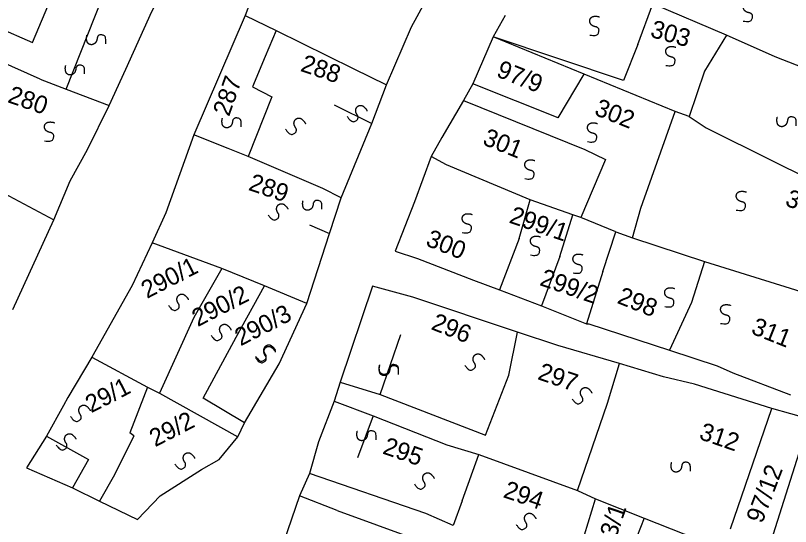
# Model space of a CAD drawing. Extents: x -581999 to -572728, y -1219553 to -1212032.
# Drawn here: x -577893.2 to -577805.6, y -1215831.3 to -1215773.5 of the extents above; entities that cross this region are included whole.
import ezdxf

# ---------------------------------------------------------------- set-up
doc = ezdxf.new("R2010")
doc.units = 0
for name, color, linetype in [('Vrstva 1', 7, 'Continuous'), ('Vrstva 2', 7, 'Continuous'), ('Vrstva 4', 7, 'Continuous'), ('Vrstva 6', 7, 'Continuous')]:
    doc.layers.add(name, color=color, linetype=linetype)

msp = doc.modelspace()

# ---------------------------------------------------------------- linework, layer by layer
at = {"layer": 'Vrstva 1'}
for p, q in [((-577863.727, -1215775.181), (-577864.948, -1215778.135)), ((-577824.461, -1215780.848), (-577839.168, -1215775.931)), ((-577822.818, -1215776.79), (-577824.461, -1215780.848)), ((-577864.948, -1215778.135), (-577866.368, -1215781.582)), ((-577815.291, -1215779.793), (-577817.009, -1215784.932)), ((-577866.368, -1215781.582), (-577864.2, -1215782.706)), ((-577864.2, -1215782.706), (-577866.892, -1215789.452)), ((-577835.016, -1215794.319), (-577844.453, -1215790.38)), ((-577836.228, -1215798.701), (-577835.016, -1215794.319)), ((-577830.171, -1215796.023), (-577835.016, -1215794.319)), ((-577831.642, -1215800.729), (-577830.171, -1215796.023)), ((-577826.797, -1215802.434), (-577825.327, -1215797.97)), ((-577836.228, -1215798.701), (-577838.452, -1215804.513)), ((-577831.642, -1215800.729), (-577833.719, -1215806.329)), ((-577815.291, -1215801.298), (-577816.761, -1215805.923)), ((-577826.797, -1215802.434), (-577828.614, -1215808.358)), ((-577816.761, -1215805.923), (-577819.247, -1215811.334)), ((-577879.787, -1215821.017), (-577880.267, -1215820.67)), ((-577846.787, -1215829.779), (-577859.936, -1215825.256)), ((-577856.8, -1215829.448), (-577861.074, -1215827.793)), ((-577856.8, -1215829.448), (-577847.94, -1215832.687))]:
    msp.add_line(p, q, dxfattribs=at)
for points in [[(-577864.788, -1215767.108), (-577867.21, -1215773.508)], [(-577851.247, -1215781.321), (-577848.4, -1215774.782), (-577845.416, -1215769.24)], [(-577882.602, -1215783.676), (-577880.716, -1215779.558), (-577877.774, -1215773.066), (-577876.343, -1215770.171)], [(-577822.818, -1215776.79), (-577821.135, -1215772.187)], [(-577812.81, -1215775.732), (-577821.135, -1215772.187)], [(-577867.21, -1215773.508), (-577873.034, -1215786.978)], [(-577867.21, -1215773.508), (-577863.727, -1215775.181)], [(-577837.815, -1215773.496), (-577839.168, -1215775.931)], [(-577863.727, -1215775.181), (-577855.004, -1215779.484), (-577851.247, -1215781.321)], [(-577839.168, -1215775.931), (-577841.471, -1215781.208)], [(-577828.891, -1215780.143), (-577839.168, -1215775.931)], [(-577812.81, -1215775.732), (-577815.291, -1215779.793)], [(-577807.306, -1215778.186), (-577812.81, -1215775.732)], [(-577890.394, -1215780.683), (-577898.27, -1215777.21)], [(-577801.264, -1215780.505), (-577803.351, -1215779.712), (-577807.306, -1215778.186)], [(-577831.836, -1215785.059), (-577828.891, -1215780.143)], [(-577818.616, -1215784.354), (-577828.891, -1215780.143)], [(-577890.394, -1215780.683), (-577887.464, -1215781.83), (-577882.602, -1215783.676)], [(-577856.374, -1215794.115), (-577852.911, -1215785.704), (-577851.247, -1215781.321)], [(-577841.471, -1215781.208), (-577842.552, -1215783.102)], [(-577831.836, -1215785.059), (-577841.471, -1215781.208)], [(-577842.552, -1215783.102), (-577844.987, -1215787.294)], [(-577842.552, -1215783.102), (-577828.829, -1215788.66)], [(-577885.02, -1215788.65), (-577882.602, -1215783.676)], [(-577822.28, -1215794.638), (-577818.616, -1215784.354)], [(-577817.009, -1215784.932), (-577818.616, -1215784.354)], [(-577817.009, -1215784.932), (-577815.1, -1215786.21)], [(-577815.1, -1215786.21), (-577807.591, -1215789.936), (-577803.718, -1215791.843)], [(-577873.034, -1215786.978), (-577876.17, -1215795.793)], [(-577856.374, -1215794.115), (-577858.443, -1215793.049), (-577866.892, -1215789.452), (-577869.134, -1215788.552), (-577873.034, -1215786.978)], [(-577844.987, -1215787.294), (-577846.199, -1215789.427)], [(-577887.009, -1215792.204), (-577885.02, -1215788.65)], [(-577828.829, -1215788.66), (-577826.5, -1215789.773), (-577829.267, -1215796.32)], [(-577846.199, -1215789.427), (-577848.08, -1215794.562), (-577850.272, -1215800.149), (-577847.719, -1215800.968)], [(-577844.453, -1215790.38), (-577846.199, -1215789.427)], [(-577888.86, -1215796.61), (-577887.009, -1215792.204)], [(-577894.501, -1215793.589), (-577888.86, -1215796.61)], [(-577860.226, -1215806.057), (-577857.696, -1215798.146), (-577856.374, -1215794.115)], [(-577823.423, -1215798.62), (-577822.472, -1215795.292), (-577822.28, -1215794.638)], [(-577876.17, -1215795.793), (-577877.735, -1215799.204)], [(-577825.327, -1215797.97), (-577829.267, -1215796.32), (-577830.171, -1215796.023)], [(-577893.473, -1215806.746), (-577888.86, -1215796.61)], [(-577825.327, -1215797.97), (-577823.423, -1215798.62)], [(-577823.423, -1215798.62), (-577815.291, -1215801.298)], [(-577877.735, -1215799.204), (-577880.003, -1215804.012)], [(-577869.847, -1215802.108), (-577877.735, -1215799.204)], [(-577847.719, -1215800.968), (-577841.407, -1215803.423)], [(-577815.291, -1215801.298), (-577801.618, -1215805.558)], [(-577869.847, -1215802.108), (-577873.02, -1215807.628)], [(-577865.048, -1215804.056), (-577869.847, -1215802.108)], [(-577880.003, -1215804.012), (-577884.549, -1215812.111)], [(-577868.223, -1215809.852), (-577865.048, -1215804.056)], [(-577860.226, -1215806.057), (-577865.048, -1215804.056)], [(-577848.258, -1215805.34), (-577852.827, -1215804.11), (-577856.49, -1215814.926)], [(-577841.407, -1215803.423), (-577838.452, -1215804.513), (-577833.719, -1215806.329), (-577828.614, -1215808.358), (-577828.379, -1215808.332)], [(-577836.438, -1215809.299), (-577848.258, -1215805.34)], [(-577863.355, -1215812.878), (-577860.226, -1215806.057)], [(-577873.02, -1215807.628), (-577876.889, -1215816.187)], [(-577828.379, -1215808.332), (-577819.247, -1215811.334)], [(-577837.404, -1215814.159), (-577836.438, -1215809.299)], [(-577824.886, -1215812.85), (-577831.87, -1215810.801), (-577836.438, -1215809.299)], [(-577867.292, -1215819.528), (-577871.95, -1215816.752), (-577868.223, -1215809.852)], [(-577884.549, -1215812.111), (-577887.248, -1215816.658), (-577887.757, -1215817.562), (-577889.663, -1215821.063)], [(-577884.549, -1215812.111), (-577878.261, -1215815.493)], [(-577819.247, -1215811.334), (-577813.876, -1215813.109)], [(-577867.292, -1215819.528), (-577863.355, -1215812.878)], [(-577826.244, -1215817.305), (-577824.886, -1215812.85)], [(-577819.916, -1215814.352), (-577824.886, -1215812.85)], [(-577813.876, -1215813.109), (-577812.09, -1215813.876), (-577805.552, -1215816.38)], [(-577851.957, -1215816.333), (-577840.032, -1215820.923), (-577837.404, -1215814.159)], [(-577816.424, -1215815.173), (-577819.916, -1215814.352)], [(-577878.261, -1215815.493), (-577880.267, -1215820.67)], [(-577878.261, -1215815.493), (-577876.889, -1215816.187)], [(-577856.49, -1215814.926), (-577857.17, -1215817.1)], [(-577856.49, -1215814.926), (-577851.957, -1215816.333)], [(-577807.695, -1215817.904), (-577816.424, -1215815.173)], [(-577876.889, -1215816.187), (-577868.043, -1215821.118)], [(-577857.17, -1215817.1), (-577858.924, -1215821.705), (-577859.936, -1215825.256), (-577861.074, -1215827.793), (-577862.868, -1215833.066)], [(-577857.17, -1215817.1), (-577852.738, -1215818.736)], [(-577829.636, -1215827.181), (-577826.244, -1215817.305)], [(-577812.362, -1215831.514), (-577807.695, -1215817.904)], [(-577807.746, -1215832.932), (-577803.398, -1215819.133), (-577807.695, -1215817.904)], [(-577852.738, -1215818.736), (-577844.411, -1215822.008)], [(-577868.043, -1215821.118), (-577867.292, -1215819.528)], [(-577889.663, -1215821.063), (-577891.935, -1215824.614), (-577886.725, -1215826.892), (-577883.691, -1215828.381)], [(-577879.787, -1215821.017), (-577881.996, -1215825.434)], [(-577872.151, -1215824.806), (-577870.17, -1215823.673), (-577868.043, -1215821.118)], [(-577844.411, -1215822.008), (-577840.784, -1215823.1)], [(-577842.681, -1215828.366), (-577840.784, -1215823.1)], [(-577840.784, -1215823.1), (-577829.636, -1215827.181)], [(-577876.823, -1215827.782), (-577872.151, -1215824.806)], [(-577881.996, -1215825.434), (-577883.691, -1215828.381)], [(-577883.691, -1215828.381), (-577879.375, -1215830.478), (-577876.823, -1215827.782)], [(-577829.636, -1215827.181), (-577829.638, -1215827.19), (-577827.625, -1215828.143)], [(-577842.681, -1215828.366), (-577843.71, -1215831.131), (-577846.787, -1215829.779)], [(-577829.254, -1215833.545), (-577827.625, -1215828.143)], [(-577827.625, -1215828.143), (-577822.119, -1215830.323)], [(-577822.119, -1215830.323), (-577824.165, -1215835.607)], [(-577822.119, -1215830.323), (-577813.125, -1215833.865)]]:
    msp.add_lwpolyline(points, dxfattribs=at)
at = {"layer": 'Vrstva 4'}
for p, q in [((-577891.271, -1215776.555), (-577887.897, -1215768.602)), ((-577887.464, -1215781.83), (-577883.052, -1215770.712)), ((-577896.808, -1215774.121), (-577891.271, -1215776.555)), ((-577857.172, -1215783.606), (-577852.911, -1215785.704)), ((-577859.939, -1215797.172), (-577857.696, -1215798.146)), ((-577852.738, -1215818.736), (-577854.499, -1215823.481)), ((-577884.937, -1215823.665), (-577886.725, -1215826.892))]:
    msp.add_line(p, q, dxfattribs=at)
for points in [[(-577851.957, -1215816.333), (-577849.602, -1215809.568)], [(-577889.663, -1215821.063), (-577884.937, -1215823.665)]]:
    msp.add_lwpolyline(points, dxfattribs=at)
at = {"layer": 'Vrstva 6'}
for points in [[(-577810.904, -1215774.129), (-577810.063, -1215774.281), (-577809.8, -1215773.567), (-577810.032, -1215773.233), (-577810.444, -1215773.16), (-577810.74, -1215772.988), (-577810.89, -1215772.727), (-577810.918, -1215772.498), (-577810.844, -1215772.24), (-577810.563, -1215772.004), (-577809.951, -1215772.006), (-577809.788, -1215772.088)], [(-577828.259, -1215775.71), (-577827.418, -1215775.862), (-577827.155, -1215775.148), (-577827.387, -1215774.814), (-577827.799, -1215774.741), (-577828.095, -1215774.569), (-577828.245, -1215774.308), (-577828.273, -1215774.079), (-577828.199, -1215773.821), (-577827.918, -1215773.585), (-577827.306, -1215773.587), (-577827.143, -1215773.669)], [(-577882.977, -1215776.689), (-577882.882, -1215775.838), (-577883.612, -1215775.626), (-577883.929, -1215775.88), (-577883.974, -1215776.296), (-577884.125, -1215776.603), (-577884.374, -1215776.77), (-577884.601, -1215776.814), (-577884.864, -1215776.758), (-577885.119, -1215776.494), (-577885.159, -1215775.884), (-577885.089, -1215775.715)], [(-577819.661, -1215779.134), (-577818.82, -1215779.286), (-577818.557, -1215778.572), (-577818.789, -1215778.238), (-577819.201, -1215778.165), (-577819.497, -1215777.993), (-577819.647, -1215777.732), (-577819.675, -1215777.503), (-577819.601, -1215777.245), (-577819.32, -1215777.009), (-577818.708, -1215777.011), (-577818.545, -1215777.093)], [(-577885.38, -1215780.113), (-577885.285, -1215779.262), (-577886.015, -1215779.05), (-577886.332, -1215779.304), (-577886.377, -1215779.72), (-577886.528, -1215780.027), (-577886.777, -1215780.194), (-577887.004, -1215780.238), (-577887.267, -1215780.182), (-577887.522, -1215779.918), (-577887.562, -1215779.308), (-577887.492, -1215779.139)], [(-577855.674, -1215784.925), (-577855.194, -1215785.632), (-577854.5, -1215785.321), (-577854.423, -1215784.921), (-577854.659, -1215784.576), (-577854.744, -1215784.244), (-577854.662, -1215783.954), (-577854.518, -1215783.774), (-577854.282, -1215783.646), (-577853.917, -1215783.682), (-577853.49, -1215784.121), (-577853.435, -1215784.294)], [(-577804.939, -1215785.956), (-577804.844, -1215785.105), (-577805.574, -1215784.893), (-577805.891, -1215785.147), (-577805.936, -1215785.563), (-577806.087, -1215785.87), (-577806.336, -1215786.037), (-577806.563, -1215786.081), (-577806.826, -1215786.025), (-577807.081, -1215785.761), (-577807.121, -1215785.151), (-577807.051, -1215784.982)], [(-577889.897, -1215787.662), (-577889.056, -1215787.814), (-577888.793, -1215787.1), (-577889.025, -1215786.766), (-577889.437, -1215786.693), (-577889.733, -1215786.521), (-577889.883, -1215786.26), (-577889.911, -1215786.031), (-577889.837, -1215785.773), (-577889.556, -1215785.537), (-577888.944, -1215785.539), (-577888.781, -1215785.621)], [(-577867.672, -1215786.083), (-577867.577, -1215785.232), (-577868.307, -1215785.02), (-577868.624, -1215785.274), (-577868.669, -1215785.69), (-577868.82, -1215785.997), (-577869.069, -1215786.164), (-577869.296, -1215786.208), (-577869.559, -1215786.152), (-577869.814, -1215785.888), (-577869.854, -1215785.278), (-577869.784, -1215785.109)], [(-577862.648, -1215786.359), (-577862.168, -1215787.066), (-577861.474, -1215786.755), (-577861.397, -1215786.355), (-577861.633, -1215786.01), (-577861.718, -1215785.678), (-577861.636, -1215785.388), (-577861.492, -1215785.208), (-577861.256, -1215785.08), (-577860.891, -1215785.116), (-577860.464, -1215785.555), (-577860.409, -1215785.728)], [(-577828.512, -1215787.758), (-577827.671, -1215787.91), (-577827.408, -1215787.196), (-577827.64, -1215786.862), (-577828.052, -1215786.789), (-577828.348, -1215786.617), (-577828.498, -1215786.356), (-577828.526, -1215786.127), (-577828.452, -1215785.869), (-577828.171, -1215785.633), (-577827.559, -1215785.635), (-577827.396, -1215785.717)], [(-577835.593, -1215791.943), (-577834.752, -1215792.095), (-577834.489, -1215791.381), (-577834.721, -1215791.047), (-577835.133, -1215790.974), (-577835.429, -1215790.802), (-577835.579, -1215790.541), (-577835.607, -1215790.312), (-577835.533, -1215790.054), (-577835.252, -1215789.818), (-577834.64, -1215789.82), (-577834.477, -1215789.902)], [(-577811.696, -1215795.494), (-577810.855, -1215795.646), (-577810.592, -1215794.932), (-577810.824, -1215794.598), (-577811.236, -1215794.525), (-577811.532, -1215794.353), (-577811.682, -1215794.092), (-577811.71, -1215793.863), (-577811.636, -1215793.605), (-577811.355, -1215793.369), (-577810.743, -1215793.371), (-577810.58, -1215793.453)], [(-577858.551, -1215795.405), (-577858.456, -1215794.554), (-577859.186, -1215794.342), (-577859.503, -1215794.596), (-577859.548, -1215795.012), (-577859.699, -1215795.319), (-577859.948, -1215795.486), (-577860.175, -1215795.53), (-577860.438, -1215795.474), (-577860.693, -1215795.21), (-577860.733, -1215794.6), (-577860.663, -1215794.431)], [(-577864.615, -1215796.039), (-577864.135, -1215796.746), (-577863.441, -1215796.435), (-577863.364, -1215796.035), (-577863.6, -1215795.69), (-577863.685, -1215795.358), (-577863.603, -1215795.068), (-577863.459, -1215794.888), (-577863.223, -1215794.76), (-577862.858, -1215794.796), (-577862.431, -1215795.235), (-577862.376, -1215795.408)], [(-577842.673, -1215798.03), (-577841.832, -1215798.182), (-577841.569, -1215797.468), (-577841.801, -1215797.134), (-577842.213, -1215797.061), (-577842.509, -1215796.889), (-577842.659, -1215796.628), (-577842.687, -1215796.399), (-577842.613, -1215796.141), (-577842.332, -1215795.905), (-577841.72, -1215795.907), (-577841.557, -1215795.989)], [(-577834.961, -1215800.567), (-577834.12, -1215800.719), (-577833.857, -1215800.005), (-577834.089, -1215799.671), (-577834.501, -1215799.598), (-577834.797, -1215799.426), (-577834.947, -1215799.165), (-577834.975, -1215798.936), (-577834.901, -1215798.678), (-577834.62, -1215798.442), (-577834.008, -1215798.444), (-577833.845, -1215798.526)], [(-577830.156, -1215802.596), (-577829.315, -1215802.748), (-577829.052, -1215802.034), (-577829.284, -1215801.7), (-577829.696, -1215801.627), (-577829.992, -1215801.455), (-577830.142, -1215801.194), (-577830.17, -1215800.965), (-577830.096, -1215800.707), (-577829.815, -1215800.471), (-577829.203, -1215800.473), (-577829.04, -1215800.555)], [(-577819.788, -1215806.401), (-577818.947, -1215806.553), (-577818.684, -1215805.839), (-577818.916, -1215805.505), (-577819.328, -1215805.432), (-577819.624, -1215805.26), (-577819.774, -1215804.999), (-577819.802, -1215804.77), (-577819.728, -1215804.512), (-577819.447, -1215804.276), (-577818.835, -1215804.278), (-577818.672, -1215804.36)], [(-577875.881, -1215806.258), (-577875.401, -1215806.965), (-577874.707, -1215806.654), (-577874.63, -1215806.254), (-577874.866, -1215805.909), (-577874.951, -1215805.577), (-577874.869, -1215805.287), (-577874.725, -1215805.107), (-577874.489, -1215804.979), (-577874.124, -1215805.015), (-577873.697, -1215805.454), (-577873.642, -1215805.627)], [(-577813.466, -1215808.303), (-577812.625, -1215808.455), (-577812.362, -1215807.741), (-577812.594, -1215807.407), (-577813.006, -1215807.334), (-577813.302, -1215807.162), (-577813.452, -1215806.901), (-577813.48, -1215806.672), (-577813.406, -1215806.414), (-577813.125, -1215806.178), (-577812.513, -1215806.18), (-577812.35, -1215806.262)], [(-577871.053, -1215809.664), (-577870.573, -1215810.371), (-577869.879, -1215810.06), (-577869.802, -1215809.66), (-577870.038, -1215809.315), (-577870.123, -1215808.983), (-577870.041, -1215808.693), (-577869.897, -1215808.513), (-577869.661, -1215808.385), (-577869.296, -1215808.421), (-577868.869, -1215808.86), (-577868.814, -1215809.033)], [(-577866.046, -1215811.994), (-577865.566, -1215812.701), (-577864.872, -1215812.39), (-577864.795, -1215811.99), (-577865.031, -1215811.645), (-577865.116, -1215811.313), (-577865.034, -1215811.023), (-577864.89, -1215810.843), (-577864.654, -1215810.715), (-577864.289, -1215810.751), (-577863.862, -1215811.19), (-577863.807, -1215811.363)], [(-577866.046, -1215812.174), (-577865.566, -1215812.881), (-577864.872, -1215812.57), (-577864.795, -1215812.17), (-577865.031, -1215811.825), (-577865.116, -1215811.493), (-577865.034, -1215811.203), (-577864.89, -1215811.023), (-577864.654, -1215810.895), (-577864.289, -1215810.931), (-577863.862, -1215811.37), (-577863.807, -1215811.543)], [(-577842.402, -1215813.009), (-577841.922, -1215813.716), (-577841.228, -1215813.405), (-577841.151, -1215813.005), (-577841.387, -1215812.66), (-577841.472, -1215812.328), (-577841.39, -1215812.038), (-577841.246, -1215811.858), (-577841.01, -1215811.73), (-577840.645, -1215811.766), (-577840.218, -1215812.205), (-577840.163, -1215812.378)], [(-577849.891, -1215813.964), (-577849.796, -1215813.113), (-577850.526, -1215812.901), (-577850.843, -1215813.155), (-577850.888, -1215813.571), (-577851.039, -1215813.878), (-577851.288, -1215814.045), (-577851.515, -1215814.089), (-577851.778, -1215814.033), (-577852.033, -1215813.769), (-577852.073, -1215813.159), (-577852.003, -1215812.99)], [(-577849.891, -1215814.09), (-577849.796, -1215813.239), (-577850.526, -1215813.027), (-577850.843, -1215813.281), (-577850.888, -1215813.697), (-577851.039, -1215814.004), (-577851.288, -1215814.171), (-577851.515, -1215814.215), (-577851.778, -1215814.159), (-577852.033, -1215813.895), (-577852.073, -1215813.285), (-577852.003, -1215813.116)], [(-577830.264, -1215816.813), (-577829.784, -1215817.52), (-577829.09, -1215817.209), (-577829.013, -1215816.809), (-577829.249, -1215816.464), (-577829.334, -1215816.132), (-577829.252, -1215815.842), (-577829.108, -1215815.662), (-577828.872, -1215815.534), (-577828.507, -1215815.57), (-577828.08, -1215816.009), (-577828.025, -1215816.182)], [(-577886.969, -1215818.806), (-577886.489, -1215819.513), (-577885.795, -1215819.202), (-577885.718, -1215818.802), (-577885.954, -1215818.457), (-577886.039, -1215818.125), (-577885.957, -1215817.835), (-577885.813, -1215817.655), (-577885.577, -1215817.527), (-577885.212, -1215817.563), (-577884.785, -1215818.002), (-577884.73, -1215818.175)], [(-577888.578, -1215822.033), (-577888.098, -1215822.74), (-577887.404, -1215822.429), (-577887.327, -1215822.029), (-577887.563, -1215821.684), (-577887.648, -1215821.352), (-577887.566, -1215821.062), (-577887.422, -1215820.882), (-577887.186, -1215820.754), (-577886.821, -1215820.79), (-577886.394, -1215821.229), (-577886.339, -1215821.402)], [(-577852.42, -1215821.446), (-577852.325, -1215820.595), (-577853.055, -1215820.383), (-577853.372, -1215820.637), (-577853.417, -1215821.053), (-577853.568, -1215821.36), (-577853.817, -1215821.527), (-577854.044, -1215821.571), (-577854.307, -1215821.515), (-577854.562, -1215821.251), (-577854.602, -1215820.641), (-577854.532, -1215820.472)], [(-577875.166, -1215824.184), (-577874.686, -1215824.891), (-577873.992, -1215824.58), (-577873.915, -1215824.18), (-577874.151, -1215823.835), (-577874.236, -1215823.503), (-577874.154, -1215823.213), (-577874.01, -1215823.033), (-577873.774, -1215822.905), (-577873.409, -1215822.941), (-577872.982, -1215823.38), (-577872.927, -1215823.553)], [(-577816.89, -1215824.997), (-577816.795, -1215824.146), (-577817.525, -1215823.934), (-577817.842, -1215824.188), (-577817.887, -1215824.604), (-577818.038, -1215824.911), (-577818.287, -1215825.078), (-577818.514, -1215825.122), (-577818.777, -1215825.066), (-577819.032, -1215824.802), (-577819.072, -1215824.192), (-577819.002, -1215824.023)], [(-577848.092, -1215826.451), (-577847.612, -1215827.158), (-577846.918, -1215826.847), (-577846.841, -1215826.447), (-577847.077, -1215826.102), (-577847.162, -1215825.77), (-577847.08, -1215825.48), (-577846.936, -1215825.3), (-577846.7, -1215825.172), (-577846.335, -1215825.208), (-577845.908, -1215825.647), (-577845.853, -1215825.82)], [(-577836.586, -1215831.017), (-577836.106, -1215831.724), (-577835.412, -1215831.413), (-577835.335, -1215831.013), (-577835.571, -1215830.668), (-577835.656, -1215830.336), (-577835.574, -1215830.046), (-577835.43, -1215829.866), (-577835.194, -1215829.738), (-577834.829, -1215829.774), (-577834.402, -1215830.213), (-577834.347, -1215830.386)]]:
    msp.add_open_spline(points, degree=2, dxfattribs=at)

# ---------------------------------------------------------------- texts
at = {"layer": 'Vrstva 2'}
for s, rotation, p in [('303', 344.36926, (-577821.524, -1215775.891)), ('288', 341.13796, (-577861.07, -1215779.744)), ('97/9', 338.27881, (-577838.929, -1215780.357)), ('287', 70.66102, (-577869.04, -1215784.999)), ('280', 340.98381, (-577894.172, -1215783.277)), ('302', 338.27881, (-577827.852, -1215784.687)), ('301', 338.27881, (-577840.486, -1215788.043)), ('289', 341.13796, (-577866.95, -1215793.196)), ('310', 338.27881, (-577806.291, -1215794.919)), ('299/1', 341.05187, (-577837.475, -1215796.888)), ('300', 338.27881, (-577846.92, -1215799.467)), ('290/1', 27.1855, (-577878.32, -1215805.543)), ('299/2', 341.05187, (-577834.025, -1215803.955)), ('290/2', 27.1855, (-577872.577, -1215808.724)), ('298', 338.27881, (-577825.273, -1215805.97)), ('290/3', 27.1855, (-577867.734, -1215810.9)), ('296', 338.27881, (-577846.304, -1215808.924)), ('311', 338.27881, (-577810.133, -1215809.417)), ('297', 341.05187, (-577834.259, -1215814.583)), ('29/1', 27.1855, (-577884.627, -1215818.466)), ('29/2', 27.1855, (-577877.391, -1215822.304)), ('312', 341.05187, (-577816.013, -1215821.339)), ('295', 341.05187, (-577851.779, -1215822.99)), ('97/12', 69.20368, (-577808.777, -1215831.012)), ('294', 341.05187, (-577838.15, -1215827.92)), ('313/1', 71.03645, (-577826.258, -1215835.46))]:
    msp.add_text(s, height=2, rotation=rotation, dxfattribs=at).set_placement(p)

doc.saveas('drawing.dxf')
